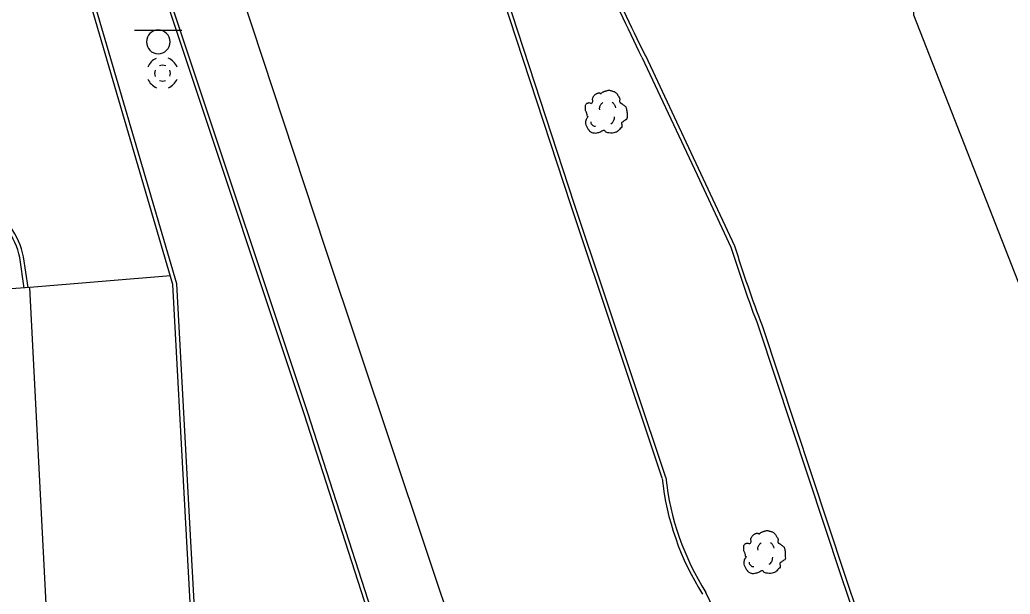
# Model space of a CAD drawing. Extents: x 2145380 to 2156929, y 139568 to 149130.
# Drawn here: x 2147135.8 to 2147292.3, y 143353.8 to 143444.6 of the extents above; entities that cross this region are included whole.
import ezdxf

# ---------------------------------------------------------------- set-up
doc = ezdxf.new("R2010")
doc.units = 0
for name, color, linetype in [('TOPO_Asphalt', 7, 'Continuous'), ('TOPO_Building', 7, 'Continuous'), ('TOPO_Curb Back', 7, 'Continuous'), ('TOPO_DRAIN_Manhole', 7, 'Continuous'), ('TOPO_Misc Line', 7, 'Continuous'), ('TOPO_Sign', 7, 'Continuous'), ('TOPO_Tree', 7, 'Continuous')]:
    doc.layers.add(name, color=color, linetype=linetype)

# ---------------------------------------------------------------- blocks, each defined once
blk = doc.blocks.new('MHEXST')
at = {"layer": 'TOPO_DRAIN_Manhole'}
for centre, radius, start, end in [((-0.14, 0.26), 12.7, 112.97475, 158.26364), ((-0.14, 0.26), 12.7, 22.07441, 68.69913), ((-0.08, 0.11), 6.35, 157.97219, 204.16105), ((-0.08, 0.11), 6.35, 66.19406, 113.69103), ((-0.08, 0.11), 6.35, 336.80229, 21.40458), ((-0.14, 0.26), 12.7, 202.6921, 248.19382), ((-0.08, 0.11), 6.35, 248.57914, 293.19947), ((-0.14, 0.26), 12.7, 291.79631, 337.30323)]:
    blk.add_arc(centre, radius, start, end, dxfattribs=at)
blk = doc.blocks.new('TREE')
at = {"layer": 'TOPO_Tree'}
for points in [[(-14.07, -0.4), (-14.17, 0.5), (-14.37, 1.38), (-14.6, 2.25), (-14.84, 3.17), (-15.47, 3.96), (-15.66, 4.9), (-15.8, 5.59), (-15.71, 6.31), (-15.66, 7.01), (-15.6, 7.91), (-15.72, 8.8), (-15.13, 9.66), (-14.62, 10.42), (-13.76, 10.49), (-13.02, 10.72), (-12.18, 10.98), (-11.06, 10), (-10.37, 10.72), (-9.4, 11.74), (-10.29, 13.28), (-9.84, 14.42), (-9.56, 15.15), (-9.32, 15.89), (-8.78, 16.54), (-8.18, 17.26), (-7.5, 17.68), (-6.67, 18.13), (-6.14, 18.41), (-5.61, 18.61), (-5.08, 18.66), (-4.55, 18.71), (-4.02, 18.54), (-3.49, 18.13)], [(-3.49, 17.6), (-3.07, 18.27), (-2.58, 18.8), (-1.9, 19.19), (-1.05, 19.68), (-0.19, 19.96), (0.74, 20.24), (1.62, 20.51), (2.51, 20.82), (3.39, 20.77), (4.1, 20.73), (4.8, 20.47), (5.51, 20.24), (6.43, 19.95), (7.32, 19.73), (8.15, 19.19), (9.36, 18.4), (10.02, 17.21), (10.8, 16.01), (11.24, 15.33), (11.58, 14.62), (11.86, 13.89), (12.17, 13.08), (11.37, 12.02), (11.86, 11.25), (12, 11.03), (12.18, 10.86), (12.39, 10.72), (12.91, 10.35), (13.45, 10.02), (13.97, 9.66), (14.7, 9.16), (15.41, 8.68), (16.09, 8.07), (16.7, 7.53), (16.93, 6.73), (17.15, 5.95), (17.59, 4.38), (17.71, 2.77), (17.68, 1.19), (17.65, -0.25), (17.83, -2.22), (16.62, -3.04), (15.47, -3.83), (14.31, -4.58), (13.16, -5.35)], [(-4.21, 5.09), (-4.46, 6.09), (-4.3, 7.21), (-3.84, 8.21), (-3.33, 9.34), (-2.71, 10.27), (-1.64, 10.97)], [(5.89, 11.15), (6.5, 10.68), (6.96, 10.17), (7.36, 9.5), (7.93, 8.56), (8.31, 7.6), (8.46, 6.56)], [(13.16, -5.34), (13.25, -5.81), (13.36, -6.28), (13.45, -6.75), (13.76, -8.52), (12.24, -10.03), (10.8, -11.51), (9.98, -12.34), (9.13, -12.77), (8.15, -13.1), (5.97, -13.83), (3.32, -13.56), (1.27, -13.1), (0.49, -12.92), (-0.06, -11.44), (-0.84, -11.51), (-2.04, -11.61), (-3.28, -12.78), (-4.55, -13.1), (-6.06, -13.47), (-7.77, -14.03), (-9.31, -13.62), (-11.36, -13.09), (-12.84, -11.41), (-14.07, -9.39), (-15.32, -7.35), (-15.61, -5.13), (-15.13, -3.04), (-14.87, -1.89), (-13.91, -0.75), (-13.54, 0.13)], [(-11.38, -4.46), (-11.47, -5.41), (-11.03, -6.32), (-10.09, -7.22), (-9.3, -7.97), (-8.49, -8.26), (-7.7, -8.14)], [(4.79, -6.29), (5.71, -5.66), (6.3, -4.92), (6.81, -3.91), (7.36, -2.81), (7.63, -1.7), (7.54, -0.6)]]:
    blk.add_open_spline(points, degree=3, dxfattribs=at)

msp = doc.modelspace()

# ---------------------------------------------------------------- linework, layer by layer
at = {"layer": 'TOPO_Asphalt'}
msp.add_line((2147159.55, 143404.16), (2147137.32, 143402.27), dxfattribs=at)
msp.add_lwpolyline([(2147294.01, 143402.05), (2147277.04, 143445.33), (2147276.56, 143455.65)], dxfattribs=at)
at = {"layer": 'TOPO_Building'}
for p, q in [((2147137.32, 143402.27), (2147106.71, 143400.17)), ((2147146.01, 143234.56), (2147137.32, 143402.27))]:
    msp.add_line(p, q, dxfattribs=at)
at = {"layer": 'TOPO_Curb Back'}
for p, q in [((2147222.83, 143415.37), (2147209.17, 143457.11)), ((2147223.4, 143415.56), (2147209.74, 143457.3)), ((2147234.63, 143438.96), (2147243.36, 143420.37)), ((2147234.08, 143438.7), (2147242.82, 143420.11)), ((2147242.82, 143420.11), (2147248.16, 143408.68)), ((2147243.36, 143420.37), (2147248.72, 143408.9)), ((2147237.29, 143372.12), (2147222.83, 143415.37)), ((2147237.88, 143372.25), (2147223.4, 143415.56)), ((2147252.52, 143396.06), (2147265.53, 143356.75)), ((2147253.08, 143396.26), (2147266.1, 143356.94)), ((2147265.53, 143356.75), (2147279.68, 143314.95)), ((2147266.1, 143356.94), (2147280.25, 143315.14)), ((2147249.5, 143342.97), (2147244.21, 143354.09))]:
    msp.add_line(p, q, dxfattribs=at)
for points in [[(2147103.78, 143616.14), (2147114.24, 143585.18), (2147126.8, 143547.4), (2147141.7, 143499.15), (2147161.24, 143440.63), (2147180.64, 143382.35), (2147196.74, 143332.44), (2147212.6, 143285.35), (2147225.45, 143246.61), (2147229.49, 143234.16)], [(2147104.33, 143616.36), (2147114.81, 143585.37), (2147127.37, 143547.58), (2147142.27, 143499.34), (2147161.81, 143440.82), (2147181.21, 143382.54), (2147197.31, 143332.63), (2147213.16, 143285.54), (2147226.02, 143246.79), (2147230.07, 143234.33)], [(2147167.49, 143264.93), (2147164.49, 143319.81), (2147161.9, 143366.93), (2147159.96, 143402.77), (2147143.75, 143458.08), (2147136.94, 143479.1)], [(2147168.09, 143264.97), (2147165.09, 143319.84), (2147162.5, 143366.96), (2147160.55, 143402.87), (2147144.33, 143458.26), (2147137.51, 143479.29)], [(2147136.46, 143402.19), (2147135.75, 143407.02)], [(2147137.05, 143402.28), (2147136.34, 143407.13)]]:
    msp.add_lwpolyline(points, dxfattribs=at)
for centre, radius, start, end in [((2146150.75, 142920.35), 1201.56, 25.5696, 27.06707), ((2146150.75, 142920.35), 1200.96, 25.5697, 27.06794), ((2147124.02, 143404.55), 12.59, 11.8163, 59.2728), ((2147124.02, 143404.55), 11.99, 11.9024, 59.3291), ((2147450.3, 143471.37), 211.63, 197.2281, 200.8435), ((2147450.3, 143471.37), 211.03, 197.217, 200.847), ((2147279.29, 143376.51), 42.23, 185.9691, 212.5329), ((2147279.29, 143376.51), 41.63, 185.8789, 212.5838)]:
    msp.add_arc(centre, radius, start, end, dxfattribs=at)
at = {"layer": 'TOPO_Misc Line'}
msp.add_lwpolyline([(2147242.33, 143232.97), (2147210.41, 143329.68), (2147184.07, 143408.45), (2147169.19, 143453.56), (2147149.47, 143513.78), (2147117.99, 143609.55)], dxfattribs=at)
at = {"layer": 'TOPO_Sign'}
for points in [[(2147153.89, 143443), (2147161.38, 143443)], [(2147157.64, 143443), (2147157.64, 143443)], [(2147155.77, 143441.13), (2147155.77, 143441.13)], [(2147159.5, 143441.13), (2147159.5, 143441.13)], [(2147157.64, 143439.26), (2147157.64, 143439.26)]]:
    msp.add_lwpolyline(points, dxfattribs=at)
for start, end in [(90, 180), (360, 90), (180, 270), (270, 0)]:
    msp.add_arc((2147157.64, 143441.13), 1.87, start, end, dxfattribs=at)

# ---------------------------------------------------------------- block references
at = {"layer": 'TOPO_DRAIN_Manhole', "xscale": 0.19685000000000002, "yscale": 0.19685000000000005}
msp.add_blockref('MHEXST', (2147158.33, 143436.16), dxfattribs=at)
at = {"layer": 'TOPO_Tree', "xscale": 0.19685000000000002, "yscale": 0.19685000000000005}
for p in [(2147228.25, 143429.39), (2147253.27, 143359.76)]:
    msp.add_blockref('TREE', p, dxfattribs=at)

doc.saveas('drawing.dxf')
